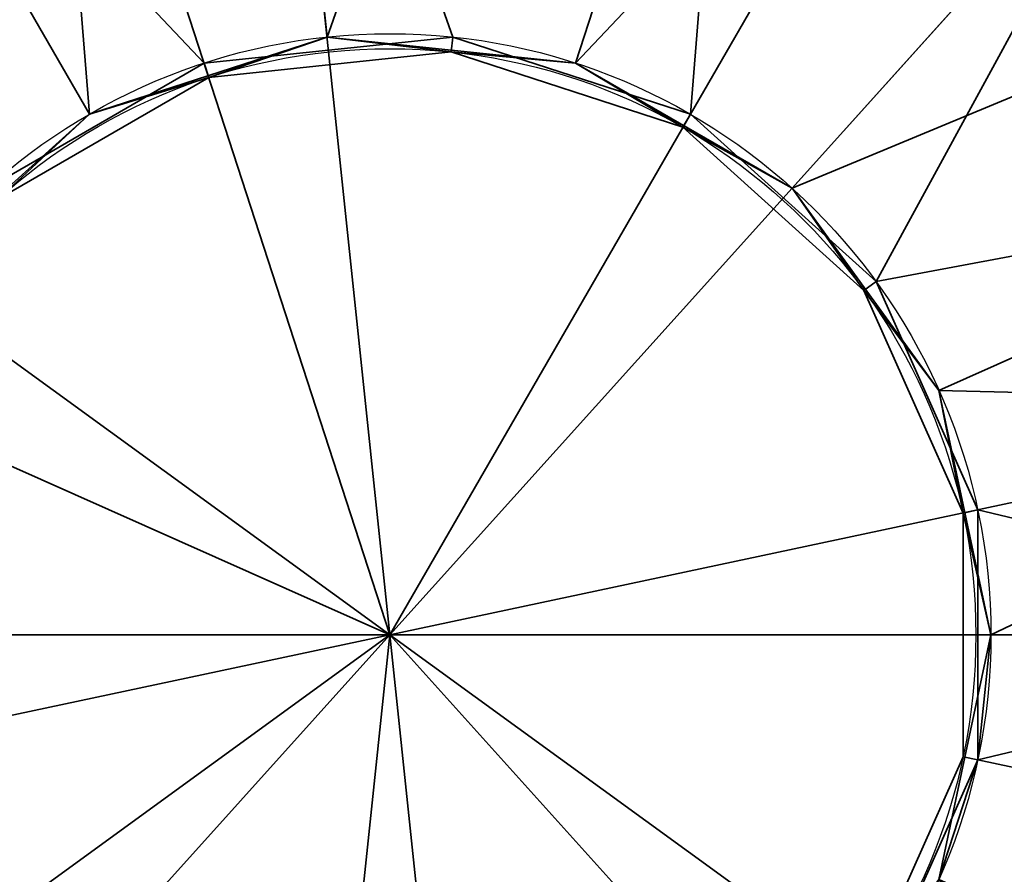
# Model space of a CAD drawing. Header units: millimetres. Extents: x -490 to 6690, y -115 to 152.
# Tile 456 of 656: x 1882.79 to 1889.34, y -37.41 to -31.72. Entities that reach past the tile are written whole.
import ezdxf

# ---------------------------------------------------------------- set-up
doc = ezdxf.new("R2010")
doc.units = ezdxf.units.MM
doc.layers.add('151', color=253, linetype='Continuous')

# ---------------------------------------------------------------- blocks, each defined once
blk = doc.blocks.new('UG_SURFACE_012')
at = {"layer": '151', "color": 252, "linetype": 'Continuous', "lineweight": 35}
for points in [[(1883.25, -32.3523, 1536), (1884.8319, -31.8383, 1536), (1884.5445, -29.1034, 1536), (1881.875, -29.9707, 1536)], [(1881.875, -29.9707, 1487.5), (1884.5445, -29.1034, 1487.5), (1884.8319, -31.8383, 1487.5), (1883.25, -32.3523, 1487.5)], [(1887.3359, -29.3967, 1536), (1884.5445, -29.1034, 1536), (1884.8319, -31.8383, 1536), (1886.4861, -32.0121, 1536)], [(1886.4861, -32.0121, 1487.5), (1884.8319, -31.8383, 1487.5), (1884.5445, -29.1034, 1487.5), (1887.3359, -29.3967, 1487.5)], [(1886.4861, -32.0121, 1536), (1887.9266, -32.8438, 1536), (1889.7666, -30.8001, 1536), (1887.3359, -29.3967, 1536)], [(1887.3359, -29.3967, 1487.5), (1889.7666, -30.8001, 1487.5), (1887.9266, -32.8438, 1487.5), (1886.4861, -32.0121, 1487.5)], [(1881.875, -29.9707, 1536), (1879.7891, -31.8488, 1536), (1882.0139, -33.4652, 1536), (1883.25, -32.3523, 1536)], [(1883.25, -32.3523, 1487.5), (1882.0139, -33.4652, 1487.5), (1879.7891, -31.8488, 1487.5), (1881.875, -29.9707, 1487.5)], [(1887.9266, -32.8438, 1536), (1888.9042, -34.1894, 1536), (1891.4164, -33.0709, 1536), (1889.7666, -30.8001, 1536)], [(1889.7666, -30.8001, 1487.5), (1891.4164, -33.0709, 1487.5), (1888.9042, -34.1894, 1487.5), (1887.9266, -32.8438, 1487.5)], [(1883.25, -32.3523, 1536), (1883.25, -32.3523, 1487.5), (1884.8319, -31.8383, 1487.5), (1884.8319, -31.8383, 1536)], [(1884.8319, -31.8383, 1536), (1884.8319, -31.8383, 1487.5), (1886.4861, -32.0121, 1487.5), (1886.4861, -32.0121, 1536)], [(1886.4861, -32.0121, 1536), (1886.4861, -32.0121, 1487.5), (1887.9266, -32.8438, 1487.5), (1887.9266, -32.8438, 1536)], [(1882.0139, -33.4652, 1536), (1882.0139, -33.4652, 1487.5), (1883.25, -32.3523, 1487.5), (1883.25, -32.3523, 1536)], [(1887.9266, -32.8438, 1536), (1887.9266, -32.8438, 1487.5), (1888.9042, -34.1894, 1487.5), (1888.9042, -34.1894, 1536)], [(1888.9042, -34.1894, 1536), (1889.25, -35.8164, 1536), (1892, -35.8164, 1536), (1891.4164, -33.0709, 1536)], [(1889.25, -35.8164, 1487.5), (1888.9042, -34.1894, 1487.5), (1891.4164, -33.0709, 1487.5), (1892, -35.8164, 1487.5)], [(1888.9042, -34.1894, 1536), (1888.9042, -34.1894, 1487.5), (1889.25, -35.8164, 1487.5), (1889.25, -35.8164, 1536)], [(1891.4164, -38.5618, 1536), (1892, -35.8164, 1536), (1889.25, -35.8164, 1536), (1888.9042, -37.4433, 1536)], [(1889.25, -35.8164, 1536), (1889.25, -35.8164, 1487.5), (1888.9042, -37.4433, 1487.5), (1888.9042, -37.4433, 1536)], [(1892, -35.8164, 1487.5), (1891.4164, -38.5618, 1487.5), (1888.9042, -37.4433, 1487.5), (1889.25, -35.8164, 1487.5)]]:
    blk.add_3dface(points, dxfattribs=at)
blk = doc.blocks.new('UG_SURFACE_013')
at = {"layer": '151', "color": 252, "linetype": 'Continuous', "lineweight": 35}
for points in [[(1883.25, -32.3523, 1786), (1884.8319, -31.8383, 1786), (1884.5445, -29.1034, 1786), (1881.875, -29.9707, 1786)], [(1881.875, -29.9707, 1737.5), (1884.5445, -29.1034, 1737.5), (1884.8319, -31.8383, 1737.5), (1883.25, -32.3523, 1737.5)], [(1887.3359, -29.3967, 1786), (1884.5445, -29.1034, 1786), (1884.8319, -31.8383, 1786), (1886.4861, -32.0121, 1786)], [(1886.4861, -32.0121, 1737.5), (1884.8319, -31.8383, 1737.5), (1884.5445, -29.1034, 1737.5), (1887.3359, -29.3967, 1737.5)], [(1886.4861, -32.0121, 1786), (1887.9266, -32.8438, 1786), (1889.7666, -30.8001, 1786), (1887.3359, -29.3967, 1786)], [(1887.3359, -29.3967, 1737.5), (1889.7666, -30.8001, 1737.5), (1887.9266, -32.8438, 1737.5), (1886.4861, -32.0121, 1737.5)], [(1881.875, -29.9707, 1786), (1879.7891, -31.8488, 1786), (1882.0139, -33.4652, 1786), (1883.25, -32.3523, 1786)], [(1883.25, -32.3523, 1737.5), (1882.0139, -33.4652, 1737.5), (1879.7891, -31.8488, 1737.5), (1881.875, -29.9707, 1737.5)], [(1887.9266, -32.8438, 1786), (1888.9042, -34.1894, 1786), (1891.4164, -33.0709, 1786), (1889.7666, -30.8001, 1786)], [(1889.7666, -30.8001, 1737.5), (1891.4164, -33.0709, 1737.5), (1888.9042, -34.1894, 1737.5), (1887.9266, -32.8438, 1737.5)], [(1883.25, -32.3523, 1786), (1883.25, -32.3523, 1737.5), (1884.8319, -31.8383, 1737.5), (1884.8319, -31.8383, 1786)], [(1884.8319, -31.8383, 1786), (1884.8319, -31.8383, 1737.5), (1886.4861, -32.0121, 1737.5), (1886.4861, -32.0121, 1786)], [(1886.4861, -32.0121, 1786), (1886.4861, -32.0121, 1737.5), (1887.9266, -32.8438, 1737.5), (1887.9266, -32.8438, 1786)], [(1882.0139, -33.4652, 1786), (1882.0139, -33.4652, 1737.5), (1883.25, -32.3523, 1737.5), (1883.25, -32.3523, 1786)], [(1887.9266, -32.8438, 1786), (1887.9266, -32.8438, 1737.5), (1888.9042, -34.1894, 1737.5), (1888.9042, -34.1894, 1786)], [(1888.9042, -34.1894, 1786), (1889.25, -35.8164, 1786), (1892, -35.8164, 1786), (1891.4164, -33.0709, 1786)], [(1889.25, -35.8164, 1737.5), (1888.9042, -34.1894, 1737.5), (1891.4164, -33.0709, 1737.5), (1892, -35.8164, 1737.5)], [(1888.9042, -34.1894, 1786), (1888.9042, -34.1894, 1737.5), (1889.25, -35.8164, 1737.5), (1889.25, -35.8164, 1786)], [(1891.4164, -38.5618, 1786), (1892, -35.8164, 1786), (1889.25, -35.8164, 1786), (1888.9042, -37.4433, 1786)], [(1889.25, -35.8164, 1786), (1889.25, -35.8164, 1737.5), (1888.9042, -37.4433, 1737.5), (1888.9042, -37.4433, 1786)], [(1892, -35.8164, 1737.5), (1891.4164, -38.5618, 1737.5), (1888.9042, -37.4433, 1737.5), (1889.25, -35.8164, 1737.5)]]:
    blk.add_3dface(points, dxfattribs=at)
blk = doc.blocks.new('UG_SURFACE_014')
at = {"layer": '151', "color": 252, "linetype": 'Continuous', "lineweight": 35}
for points in [[(1884.4765, -28.4569, 1812), (1881.55, -29.4078, 1812), (1879.2633, -31.4668, 1812), (1885.25, -35.8164, 1812)], [(1884.0139, -32.0121, 1737.5), (1885.6682, -31.8383, 1737.5), (1884.4765, -28.4569, 1737.5), (1881.55, -29.4078, 1737.5)], [(1882.9633, -28.7786, 1786), (1886.0235, -28.4569, 1786), (1884.8319, -31.8383, 1786), (1883.25, -32.3523, 1786)], [(1882.9633, -28.7786, 1711.5), (1886.0235, -28.4569, 1711.5), (1888.95, -29.4078, 1711.5), (1885.25, -35.8164, 1711.5)], [(1890.2016, -30.3171, 1812), (1887.5368, -28.7786, 1812), (1884.4765, -28.4569, 1812), (1885.25, -35.8164, 1812)], [(1887.5368, -28.7786, 1737.5), (1884.4765, -28.4569, 1737.5), (1885.6682, -31.8383, 1737.5), (1887.2499, -32.3523, 1737.5)], [(1886.4861, -32.0121, 1786), (1884.8319, -31.8383, 1786), (1886.0235, -28.4569, 1786), (1888.95, -29.4078, 1786)], [(1885.25, -35.8164, 1711.5), (1878.4897, -32.8065, 1711.5), (1880.2984, -30.3171, 1711.5), (1882.9633, -28.7786, 1711.5)], [(1880.2984, -30.3171, 1786), (1882.9633, -28.7786, 1786), (1883.25, -32.3523, 1786), (1882.0139, -33.4652, 1786)], [(1890.2016, -30.3171, 1737.5), (1887.5368, -28.7786, 1737.5), (1887.2499, -32.3523, 1737.5), (1888.486, -33.4652, 1737.5)], [(1881.55, -29.4078, 1737.5), (1879.2633, -31.4668, 1737.5), (1882.5735, -32.8438, 1737.5), (1884.0139, -32.0121, 1737.5)], [(1888.95, -29.4078, 1711.5), (1891.2368, -31.4668, 1711.5), (1892.4882, -34.2778, 1711.5), (1885.25, -35.8164, 1711.5)], [(1888.95, -29.4078, 1786), (1891.2368, -31.4668, 1786), (1887.9266, -32.8438, 1786), (1886.4861, -32.0121, 1786)], [(1892.65, -35.8164, 1812), (1892.0102, -32.8065, 1812), (1890.2016, -30.3171, 1812), (1885.25, -35.8164, 1812)], [(1888.486, -33.4652, 1737.5), (1892.0102, -32.8065, 1737.5), (1890.2016, -30.3171, 1737.5)], [(1879.2633, -31.4668, 1812), (1878.0117, -34.2778, 1812), (1878.0117, -37.3549, 1812), (1885.25, -35.8164, 1812)], [(1888.9042, -34.1894, 1786), (1887.9266, -32.8438, 1786), (1891.2368, -31.4668, 1786), (1892.4882, -34.2778, 1786)], [(1884.8319, -31.8383, 1786), (1884.8319, -31.8383, 1808), (1883.25, -32.3523, 1808), (1883.25, -32.3523, 1786)], [(1884.0449, -32.1073, 1808), (1883.25, -32.3523, 1808), (1884.8319, -31.8383, 1808)], [(1884.0449, -32.1073, 1715.5), (1885.6577, -31.9377, 1715.5), (1885.6682, -31.8383, 1715.5), (1884.0139, -32.0121, 1715.5)], [(1884.0139, -32.0121, 1737.5), (1884.0139, -32.0121, 1715.5), (1885.6682, -31.8383, 1715.5), (1885.6682, -31.8383, 1737.5)], [(1884.8319, -31.8383, 1808), (1885.6577, -31.9377, 1808), (1884.0449, -32.1073, 1808)], [(1886.4861, -32.0121, 1786), (1886.4861, -32.0121, 1808), (1884.8319, -31.8383, 1808), (1884.8319, -31.8383, 1786)], [(1885.6577, -31.9377, 1808), (1884.8319, -31.8383, 1808), (1886.4861, -32.0121, 1808)], [(1885.6577, -31.9377, 1715.5), (1887.2, -32.4389, 1715.5), (1887.2499, -32.3523, 1715.5), (1885.6682, -31.8383, 1715.5)], [(1885.6682, -31.8383, 1737.5), (1885.6682, -31.8383, 1715.5), (1887.2499, -32.3523, 1715.5), (1887.2499, -32.3523, 1737.5)], [(1885.6577, -31.9377, 1808), (1885.6577, -31.9377, 1715.5), (1884.0449, -32.1073, 1715.5), (1884.0449, -32.1073, 1808)], [(1886.4861, -32.0121, 1808), (1887.2, -32.4389, 1808), (1885.6577, -31.9377, 1808)], [(1887.2, -32.4389, 1808), (1887.2, -32.4389, 1715.5), (1885.6577, -31.9377, 1715.5), (1885.6577, -31.9377, 1808)], [(1884.0139, -32.0121, 1715.5), (1882.5735, -32.8438, 1715.5), (1882.6404, -32.9181, 1715.5), (1884.0449, -32.1073, 1715.5)], [(1882.5735, -32.8438, 1737.5), (1882.5735, -32.8438, 1715.5), (1884.0139, -32.0121, 1715.5), (1884.0139, -32.0121, 1737.5)], [(1887.9266, -32.8438, 1786), (1887.9266, -32.8438, 1808), (1886.4861, -32.0121, 1808), (1886.4861, -32.0121, 1786)], [(1887.2, -32.4389, 1808), (1886.4861, -32.0121, 1808), (1887.9266, -32.8438, 1808)], [(1883.25, -32.3523, 1808), (1884.0449, -32.1073, 1808), (1882.6404, -32.9181, 1808)], [(1884.0449, -32.1073, 1808), (1884.0449, -32.1073, 1715.5), (1882.6404, -32.9181, 1715.5), (1882.6404, -32.9181, 1808)], [(1883.25, -32.3523, 1786), (1883.25, -32.3523, 1808), (1882.0139, -33.4652, 1808), (1882.0139, -33.4652, 1786)], [(1882.6404, -32.9181, 1808), (1882.0139, -33.4652, 1808), (1883.25, -32.3523, 1808)], [(1888.486, -33.4652, 1715.5), (1887.2499, -32.3523, 1715.5), (1887.2, -32.4389, 1715.5), (1888.4052, -33.524, 1715.5)], [(1887.2499, -32.3523, 1737.5), (1887.2499, -32.3523, 1715.5), (1888.486, -33.4652, 1715.5), (1888.486, -33.4652, 1737.5)], [(1887.9266, -32.8438, 1808), (1888.4052, -33.524, 1808), (1887.2, -32.4389, 1808)], [(1888.4052, -33.524, 1808), (1888.4052, -33.524, 1715.5), (1887.2, -32.4389, 1715.5), (1887.2, -32.4389, 1808)], [(1877.8501, -35.8164, 1711.5), (1878.0117, -34.2778, 1711.5), (1878.4897, -32.8065, 1711.5), (1885.25, -35.8164, 1711.5)], [(1888.486, -33.4652, 1737.5), (1889.1625, -34.9847, 1737.5), (1892.65, -35.8164, 1737.5), (1892.0102, -32.8065, 1737.5)], [(1888.9042, -34.1894, 1786), (1888.9042, -34.1894, 1808), (1887.9266, -32.8438, 1808), (1887.9266, -32.8438, 1786)], [(1888.4052, -33.524, 1808), (1887.9266, -32.8438, 1808), (1888.9042, -34.1894, 1808)], [(1888.4052, -33.524, 1715.5), (1889.0648, -35.0055, 1715.5), (1889.1625, -34.9847, 1715.5), (1888.486, -33.4652, 1715.5)], [(1888.486, -33.4652, 1737.5), (1888.486, -33.4652, 1715.5), (1889.1625, -34.9847, 1715.5), (1889.1625, -34.9847, 1737.5)], [(1888.9042, -34.1894, 1808), (1889.0648, -35.0055, 1808), (1888.4052, -33.524, 1808)], [(1889.0648, -35.0055, 1808), (1889.0648, -35.0055, 1715.5), (1888.4052, -33.524, 1715.5), (1888.4052, -33.524, 1808)], [(1889.25, -35.8164, 1786), (1888.9042, -34.1894, 1786), (1892.4882, -34.2778, 1786)], [(1889.25, -35.8164, 1786), (1889.25, -35.8164, 1808), (1888.9042, -34.1894, 1808), (1888.9042, -34.1894, 1786)], [(1889.0648, -35.0055, 1808), (1888.9042, -34.1894, 1808), (1889.25, -35.8164, 1808)], [(1892.4882, -34.2778, 1711.5), (1892.4882, -37.3549, 1711.5), (1891.2368, -40.166, 1711.5), (1885.25, -35.8164, 1711.5)], [(1889.1625, -36.648, 1786), (1889.25, -35.8164, 1786), (1892.4882, -34.2778, 1786), (1892.4882, -37.3549, 1786)], [(1889.1625, -36.648, 1715.5), (1889.1625, -34.9847, 1715.5), (1889.0648, -35.0055, 1715.5), (1889.0648, -36.6272, 1715.5)], [(1889.1625, -34.9847, 1737.5), (1889.1625, -34.9847, 1715.5), (1889.1625, -36.648, 1715.5), (1889.1625, -36.648, 1737.5)], [(1892.65, -35.8164, 1737.5), (1889.1625, -34.9847, 1737.5), (1889.1625, -36.648, 1737.5)], [(1889.25, -35.8164, 1808), (1889.1625, -36.648, 1808), (1889.0648, -36.6272, 1808), (1889.0648, -35.0055, 1808)], [(1889.0648, -36.6272, 1808), (1889.0648, -36.6272, 1715.5), (1889.0648, -35.0055, 1715.5), (1889.0648, -35.0055, 1808)], [(1880.2984, -41.3156, 1711.5), (1878.4897, -38.8262, 1711.5), (1877.8501, -35.8164, 1711.5), (1885.25, -35.8164, 1711.5)], [(1885.25, -35.8164, 1812), (1878.0117, -37.3549, 1812), (1879.2633, -40.166, 1812)], [(1879.2633, -40.166, 1812), (1881.55, -42.225, 1812), (1884.4765, -43.1758, 1812), (1885.25, -35.8164, 1812)], [(1886.0235, -43.1758, 1711.5), (1882.9633, -42.8542, 1711.5), (1880.2984, -41.3156, 1711.5), (1885.25, -35.8164, 1711.5)], [(1884.4765, -43.1758, 1812), (1887.5368, -42.8542, 1812), (1890.2016, -41.3156, 1812), (1885.25, -35.8164, 1812)], [(1890.2016, -41.3156, 1812), (1892.0102, -38.8262, 1812), (1892.65, -35.8164, 1812), (1885.25, -35.8164, 1812)], [(1891.2368, -40.166, 1711.5), (1888.95, -42.225, 1711.5), (1886.0235, -43.1758, 1711.5), (1885.25, -35.8164, 1711.5)], [(1889.1625, -36.648, 1737.5), (1888.486, -38.1675, 1737.5), (1892.0102, -38.8262, 1737.5), (1892.65, -35.8164, 1737.5)], [(1889.1625, -36.648, 1808), (1889.25, -35.8164, 1808), (1889.25, -35.8164, 1786), (1889.1625, -36.648, 1786)], [(1888.4052, -38.1087, 1808), (1889.0648, -36.6272, 1808), (1889.1625, -36.648, 1808), (1888.9042, -37.4433, 1808)], [(1888.4052, -38.1087, 1808), (1888.4052, -38.1087, 1715.5), (1889.0648, -36.6272, 1715.5), (1889.0648, -36.6272, 1808)], [(1888.486, -38.1675, 1715.5), (1889.1625, -36.648, 1715.5), (1889.0648, -36.6272, 1715.5), (1888.4052, -38.1087, 1715.5)], [(1889.1625, -36.648, 1737.5), (1889.1625, -36.648, 1715.5), (1888.486, -38.1675, 1715.5), (1888.486, -38.1675, 1737.5)], [(1892.4882, -37.3549, 1786), (1891.2368, -40.166, 1786), (1888.9042, -37.4433, 1786), (1889.1625, -36.648, 1786)], [(1889.1625, -36.648, 1786), (1888.9042, -37.4433, 1786), (1888.9042, -37.4433, 1808), (1889.1625, -36.648, 1808)]]:
    blk.add_3dface(points, dxfattribs=at)
blk = doc.blocks.new('UG_SURFACE_015')
at = {"layer": '151', "color": 252, "linetype": 'Continuous', "lineweight": 35}
for points in [[(1883.25, -32.3523, 351), (1884.8319, -31.8383, 351), (1884.5445, -29.1034, 351), (1881.875, -29.9707, 351)], [(1881.875, -29.9707, 302.5), (1884.5445, -29.1034, 302.5), (1884.8319, -31.8383, 302.5), (1883.25, -32.3523, 302.5)], [(1887.3359, -29.3967, 351), (1884.5445, -29.1034, 351), (1884.8319, -31.8383, 351), (1886.4861, -32.0121, 351)], [(1886.4861, -32.0121, 302.5), (1884.8319, -31.8383, 302.5), (1884.5445, -29.1034, 302.5), (1887.3359, -29.3967, 302.5)], [(1886.4861, -32.0121, 351), (1887.9266, -32.8438, 351), (1889.7666, -30.8001, 351), (1887.3359, -29.3967, 351)], [(1887.3359, -29.3967, 302.5), (1889.7666, -30.8001, 302.5), (1887.9266, -32.8438, 302.5), (1886.4861, -32.0121, 302.5)], [(1881.875, -29.9707, 351), (1879.7891, -31.8488, 351), (1882.0139, -33.4652, 351), (1883.25, -32.3523, 351)], [(1883.25, -32.3523, 302.5), (1882.0139, -33.4652, 302.5), (1879.7891, -31.8488, 302.5), (1881.875, -29.9707, 302.5)], [(1887.9266, -32.8438, 351), (1888.9042, -34.1894, 351), (1891.4164, -33.0709, 351), (1889.7666, -30.8001, 351)], [(1889.7666, -30.8001, 302.5), (1891.4164, -33.0709, 302.5), (1888.9042, -34.1894, 302.5), (1887.9266, -32.8438, 302.5)], [(1883.25, -32.3523, 351), (1883.25, -32.3523, 302.5), (1884.8319, -31.8383, 302.5), (1884.8319, -31.8383, 351)], [(1884.8319, -31.8383, 351), (1884.8319, -31.8383, 302.5), (1886.4861, -32.0121, 302.5), (1886.4861, -32.0121, 351)], [(1886.4861, -32.0121, 351), (1886.4861, -32.0121, 302.5), (1887.9266, -32.8438, 302.5), (1887.9266, -32.8438, 351)], [(1882.0139, -33.4652, 351), (1882.0139, -33.4652, 302.5), (1883.25, -32.3523, 302.5), (1883.25, -32.3523, 351)], [(1887.9266, -32.8438, 351), (1887.9266, -32.8438, 302.5), (1888.9042, -34.1894, 302.5), (1888.9042, -34.1894, 351)], [(1888.9042, -34.1894, 351), (1889.25, -35.8164, 351), (1892, -35.8164, 351), (1891.4164, -33.0709, 351)], [(1889.25, -35.8164, 302.5), (1888.9042, -34.1894, 302.5), (1891.4164, -33.0709, 302.5), (1892, -35.8164, 302.5)], [(1888.9042, -34.1894, 351), (1888.9042, -34.1894, 302.5), (1889.25, -35.8164, 302.5), (1889.25, -35.8164, 351)], [(1891.4164, -38.5618, 351), (1892, -35.8164, 351), (1889.25, -35.8164, 351), (1888.9042, -37.4433, 351)], [(1889.25, -35.8164, 351), (1889.25, -35.8164, 302.5), (1888.9042, -37.4433, 302.5), (1888.9042, -37.4433, 351)], [(1892, -35.8164, 302.5), (1891.4164, -38.5618, 302.5), (1888.9042, -37.4433, 302.5), (1889.25, -35.8164, 302.5)]]:
    blk.add_3dface(points, dxfattribs=at)
blk = doc.blocks.new('UG_SURFACE_016')
at = {"layer": '151', "color": 252, "linetype": 'Continuous', "lineweight": 35}
for points in [[(1884.4765, -28.4569, 1562), (1881.55, -29.4078, 1562), (1879.2633, -31.4668, 1562), (1885.25, -35.8164, 1562)], [(1884.0139, -32.0121, 1487.5), (1885.6682, -31.8383, 1487.5), (1884.4765, -28.4569, 1487.5), (1881.55, -29.4078, 1487.5)], [(1882.9633, -28.7786, 1536), (1886.0235, -28.4569, 1536), (1884.8319, -31.8383, 1536), (1883.25, -32.3523, 1536)], [(1882.9633, -28.7786, 1461.5), (1886.0235, -28.4569, 1461.5), (1888.95, -29.4078, 1461.5), (1885.25, -35.8164, 1461.5)], [(1890.2016, -30.3171, 1562), (1887.5368, -28.7786, 1562), (1884.4765, -28.4569, 1562), (1885.25, -35.8164, 1562)], [(1887.5368, -28.7786, 1487.5), (1884.4765, -28.4569, 1487.5), (1885.6682, -31.8383, 1487.5), (1887.2499, -32.3523, 1487.5)], [(1886.4861, -32.0121, 1536), (1884.8319, -31.8383, 1536), (1886.0235, -28.4569, 1536), (1888.95, -29.4078, 1536)], [(1885.25, -35.8164, 1461.5), (1878.4897, -32.8065, 1461.5), (1880.2984, -30.3171, 1461.5), (1882.9633, -28.7786, 1461.5)], [(1880.2984, -30.3171, 1536), (1882.9633, -28.7786, 1536), (1883.25, -32.3523, 1536), (1882.0139, -33.4652, 1536)], [(1890.2016, -30.3171, 1487.5), (1887.5368, -28.7786, 1487.5), (1887.2499, -32.3523, 1487.5), (1888.486, -33.4652, 1487.5)], [(1881.55, -29.4078, 1487.5), (1879.2633, -31.4668, 1487.5), (1882.5735, -32.8438, 1487.5), (1884.0139, -32.0121, 1487.5)], [(1888.95, -29.4078, 1461.5), (1891.2368, -31.4668, 1461.5), (1892.4882, -34.2778, 1461.5), (1885.25, -35.8164, 1461.5)], [(1888.95, -29.4078, 1536), (1891.2368, -31.4668, 1536), (1887.9266, -32.8438, 1536), (1886.4861, -32.0121, 1536)], [(1892.65, -35.8164, 1562), (1892.0102, -32.8065, 1562), (1890.2016, -30.3171, 1562), (1885.25, -35.8164, 1562)], [(1888.486, -33.4652, 1487.5), (1892.0102, -32.8065, 1487.5), (1890.2016, -30.3171, 1487.5)], [(1879.2633, -31.4668, 1562), (1878.0117, -34.2778, 1562), (1878.0117, -37.3549, 1562), (1885.25, -35.8164, 1562)], [(1888.9042, -34.1894, 1536), (1887.9266, -32.8438, 1536), (1891.2368, -31.4668, 1536), (1892.4882, -34.2778, 1536)], [(1884.8319, -31.8383, 1536), (1884.8319, -31.8383, 1558), (1883.25, -32.3523, 1558), (1883.25, -32.3523, 1536)], [(1884.0449, -32.1073, 1558), (1883.25, -32.3523, 1558), (1884.8319, -31.8383, 1558)], [(1884.0449, -32.1073, 1465.5), (1885.6577, -31.9377, 1465.5), (1885.6682, -31.8383, 1465.5), (1884.0139, -32.0121, 1465.5)], [(1884.0139, -32.0121, 1487.5), (1884.0139, -32.0121, 1465.5), (1885.6682, -31.8383, 1465.5), (1885.6682, -31.8383, 1487.5)], [(1884.8319, -31.8383, 1558), (1885.6577, -31.9377, 1558), (1884.0449, -32.1073, 1558)], [(1886.4861, -32.0121, 1536), (1886.4861, -32.0121, 1558), (1884.8319, -31.8383, 1558), (1884.8319, -31.8383, 1536)], [(1885.6577, -31.9377, 1558), (1884.8319, -31.8383, 1558), (1886.4861, -32.0121, 1558)], [(1885.6577, -31.9377, 1465.5), (1887.2, -32.4389, 1465.5), (1887.2499, -32.3523, 1465.5), (1885.6682, -31.8383, 1465.5)], [(1885.6682, -31.8383, 1487.5), (1885.6682, -31.8383, 1465.5), (1887.2499, -32.3523, 1465.5), (1887.2499, -32.3523, 1487.5)], [(1885.6577, -31.9377, 1558), (1885.6577, -31.9377, 1465.5), (1884.0449, -32.1073, 1465.5), (1884.0449, -32.1073, 1558)], [(1886.4861, -32.0121, 1558), (1887.2, -32.4389, 1558), (1885.6577, -31.9377, 1558)], [(1887.2, -32.4389, 1558), (1887.2, -32.4389, 1465.5), (1885.6577, -31.9377, 1465.5), (1885.6577, -31.9377, 1558)], [(1884.0139, -32.0121, 1465.5), (1882.5735, -32.8438, 1465.5), (1882.6404, -32.9181, 1465.5), (1884.0449, -32.1073, 1465.5)], [(1882.5735, -32.8438, 1487.5), (1882.5735, -32.8438, 1465.5), (1884.0139, -32.0121, 1465.5), (1884.0139, -32.0121, 1487.5)], [(1887.9266, -32.8438, 1536), (1887.9266, -32.8438, 1558), (1886.4861, -32.0121, 1558), (1886.4861, -32.0121, 1536)], [(1887.2, -32.4389, 1558), (1886.4861, -32.0121, 1558), (1887.9266, -32.8438, 1558)], [(1883.25, -32.3523, 1558), (1884.0449, -32.1073, 1558), (1882.6404, -32.9181, 1558)], [(1884.0449, -32.1073, 1558), (1884.0449, -32.1073, 1465.5), (1882.6404, -32.9181, 1465.5), (1882.6404, -32.9181, 1558)], [(1883.25, -32.3523, 1536), (1883.25, -32.3523, 1558), (1882.0139, -33.4652, 1558), (1882.0139, -33.4652, 1536)], [(1882.6404, -32.9181, 1558), (1882.0139, -33.4652, 1558), (1883.25, -32.3523, 1558)], [(1888.486, -33.4652, 1465.5), (1887.2499, -32.3523, 1465.5), (1887.2, -32.4389, 1465.5), (1888.4052, -33.524, 1465.5)], [(1887.2499, -32.3523, 1487.5), (1887.2499, -32.3523, 1465.5), (1888.486, -33.4652, 1465.5), (1888.486, -33.4652, 1487.5)], [(1887.9266, -32.8438, 1558), (1888.4052, -33.524, 1558), (1887.2, -32.4389, 1558)], [(1888.4052, -33.524, 1558), (1888.4052, -33.524, 1465.5), (1887.2, -32.4389, 1465.5), (1887.2, -32.4389, 1558)], [(1877.8501, -35.8164, 1461.5), (1878.0117, -34.2778, 1461.5), (1878.4897, -32.8065, 1461.5), (1885.25, -35.8164, 1461.5)], [(1888.486, -33.4652, 1487.5), (1889.1625, -34.9847, 1487.5), (1892.65, -35.8164, 1487.5), (1892.0102, -32.8065, 1487.5)], [(1888.9042, -34.1894, 1536), (1888.9042, -34.1894, 1558), (1887.9266, -32.8438, 1558), (1887.9266, -32.8438, 1536)], [(1888.4052, -33.524, 1558), (1887.9266, -32.8438, 1558), (1888.9042, -34.1894, 1558)], [(1888.4052, -33.524, 1465.5), (1889.0648, -35.0055, 1465.5), (1889.1625, -34.9847, 1465.5), (1888.486, -33.4652, 1465.5)], [(1888.486, -33.4652, 1487.5), (1888.486, -33.4652, 1465.5), (1889.1625, -34.9847, 1465.5), (1889.1625, -34.9847, 1487.5)], [(1888.9042, -34.1894, 1558), (1889.0648, -35.0055, 1558), (1888.4052, -33.524, 1558)], [(1889.0648, -35.0055, 1558), (1889.0648, -35.0055, 1465.5), (1888.4052, -33.524, 1465.5), (1888.4052, -33.524, 1558)], [(1889.25, -35.8164, 1536), (1888.9042, -34.1894, 1536), (1892.4882, -34.2778, 1536)], [(1889.25, -35.8164, 1536), (1889.25, -35.8164, 1558), (1888.9042, -34.1894, 1558), (1888.9042, -34.1894, 1536)], [(1889.0648, -35.0055, 1558), (1888.9042, -34.1894, 1558), (1889.25, -35.8164, 1558)], [(1892.4882, -34.2778, 1461.5), (1892.4882, -37.3549, 1461.5), (1891.2368, -40.166, 1461.5), (1885.25, -35.8164, 1461.5)], [(1889.1625, -36.648, 1536), (1889.25, -35.8164, 1536), (1892.4882, -34.2778, 1536), (1892.4882, -37.3549, 1536)], [(1889.1625, -36.648, 1465.5), (1889.1625, -34.9847, 1465.5), (1889.0648, -35.0055, 1465.5), (1889.0648, -36.6272, 1465.5)], [(1889.1625, -34.9847, 1487.5), (1889.1625, -34.9847, 1465.5), (1889.1625, -36.648, 1465.5), (1889.1625, -36.648, 1487.5)], [(1892.65, -35.8164, 1487.5), (1889.1625, -34.9847, 1487.5), (1889.1625, -36.648, 1487.5)], [(1889.25, -35.8164, 1558), (1889.1625, -36.648, 1558), (1889.0648, -36.6272, 1558), (1889.0648, -35.0055, 1558)], [(1889.0648, -36.6272, 1558), (1889.0648, -36.6272, 1465.5), (1889.0648, -35.0055, 1465.5), (1889.0648, -35.0055, 1558)], [(1880.2984, -41.3156, 1461.5), (1878.4897, -38.8262, 1461.5), (1877.8501, -35.8164, 1461.5), (1885.25, -35.8164, 1461.5)], [(1885.25, -35.8164, 1562), (1878.0117, -37.3549, 1562), (1879.2633, -40.166, 1562)], [(1879.2633, -40.166, 1562), (1881.55, -42.225, 1562), (1884.4765, -43.1758, 1562), (1885.25, -35.8164, 1562)], [(1886.0235, -43.1758, 1461.5), (1882.9633, -42.8542, 1461.5), (1880.2984, -41.3156, 1461.5), (1885.25, -35.8164, 1461.5)], [(1884.4765, -43.1758, 1562), (1887.5368, -42.8542, 1562), (1890.2016, -41.3156, 1562), (1885.25, -35.8164, 1562)], [(1890.2016, -41.3156, 1562), (1892.0102, -38.8262, 1562), (1892.65, -35.8164, 1562), (1885.25, -35.8164, 1562)], [(1891.2368, -40.166, 1461.5), (1888.95, -42.225, 1461.5), (1886.0235, -43.1758, 1461.5), (1885.25, -35.8164, 1461.5)], [(1889.1625, -36.648, 1487.5), (1888.486, -38.1675, 1487.5), (1892.0102, -38.8262, 1487.5), (1892.65, -35.8164, 1487.5)], [(1889.1625, -36.648, 1558), (1889.25, -35.8164, 1558), (1889.25, -35.8164, 1536), (1889.1625, -36.648, 1536)], [(1888.4052, -38.1087, 1558), (1889.0648, -36.6272, 1558), (1889.1625, -36.648, 1558), (1888.9042, -37.4433, 1558)], [(1888.4052, -38.1087, 1558), (1888.4052, -38.1087, 1465.5), (1889.0648, -36.6272, 1465.5), (1889.0648, -36.6272, 1558)], [(1888.486, -38.1675, 1465.5), (1889.1625, -36.648, 1465.5), (1889.0648, -36.6272, 1465.5), (1888.4052, -38.1087, 1465.5)], [(1889.1625, -36.648, 1487.5), (1889.1625, -36.648, 1465.5), (1888.486, -38.1675, 1465.5), (1888.486, -38.1675, 1487.5)], [(1892.4882, -37.3549, 1536), (1891.2368, -40.166, 1536), (1888.9042, -37.4433, 1536), (1889.1625, -36.648, 1536)], [(1889.1625, -36.648, 1536), (1888.9042, -37.4433, 1536), (1888.9042, -37.4433, 1558), (1889.1625, -36.648, 1558)]]:
    blk.add_3dface(points, dxfattribs=at)
blk = doc.blocks.new('UG_SURFACE_017')
at = {"layer": '151', "color": 252, "linetype": 'Continuous', "lineweight": 35}
for points in [[(1884.4765, -28.4569, 377), (1881.55, -29.4078, 377), (1879.2633, -31.4668, 377), (1885.25, -35.8164, 377)], [(1884.0139, -32.0121, 302.5), (1885.6682, -31.8383, 302.5), (1884.4765, -28.4569, 302.5), (1881.55, -29.4078, 302.5)], [(1882.9633, -28.7786, 351), (1886.0235, -28.4569, 351), (1884.8319, -31.8383, 351), (1883.25, -32.3523, 351)], [(1882.9633, -28.7786, 276.5), (1886.0235, -28.4569, 276.5), (1888.95, -29.4078, 276.5), (1885.25, -35.8164, 276.5)], [(1890.2016, -30.3171, 377), (1887.5368, -28.7786, 377), (1884.4765, -28.4569, 377), (1885.25, -35.8164, 377)], [(1887.5368, -28.7786, 302.5), (1884.4765, -28.4569, 302.5), (1885.6682, -31.8383, 302.5), (1887.2499, -32.3523, 302.5)], [(1886.4861, -32.0121, 351), (1884.8319, -31.8383, 351), (1886.0235, -28.4569, 351), (1888.95, -29.4078, 351)], [(1885.25, -35.8164, 276.5), (1878.4897, -32.8065, 276.5), (1880.2984, -30.3171, 276.5), (1882.9633, -28.7786, 276.5)], [(1880.2984, -30.3171, 351), (1882.9633, -28.7786, 351), (1883.25, -32.3523, 351), (1882.0139, -33.4652, 351)], [(1890.2016, -30.3171, 302.5), (1887.5368, -28.7786, 302.5), (1887.2499, -32.3523, 302.5), (1888.486, -33.4652, 302.5)], [(1881.55, -29.4078, 302.5), (1879.2633, -31.4668, 302.5), (1882.5735, -32.8438, 302.5), (1884.0139, -32.0121, 302.5)], [(1888.95, -29.4078, 276.5), (1891.2368, -31.4668, 276.5), (1892.4882, -34.2778, 276.5), (1885.25, -35.8164, 276.5)], [(1888.95, -29.4078, 351), (1891.2368, -31.4668, 351), (1887.9266, -32.8438, 351), (1886.4861, -32.0121, 351)], [(1892.65, -35.8164, 377), (1892.0102, -32.8065, 377), (1890.2016, -30.3171, 377), (1885.25, -35.8164, 377)], [(1888.486, -33.4652, 302.5), (1892.0102, -32.8065, 302.5), (1890.2016, -30.3171, 302.5)], [(1879.2633, -31.4668, 377), (1878.0117, -34.2778, 377), (1878.0117, -37.3549, 377), (1885.25, -35.8164, 377)], [(1888.9042, -34.1894, 351), (1887.9266, -32.8438, 351), (1891.2368, -31.4668, 351), (1892.4882, -34.2778, 351)], [(1884.8319, -31.8383, 351), (1884.8319, -31.8383, 373), (1883.25, -32.3523, 373), (1883.25, -32.3523, 351)], [(1884.0449, -32.1073, 373), (1883.25, -32.3523, 373), (1884.8319, -31.8383, 373)], [(1884.0449, -32.1073, 280.5), (1885.6577, -31.9377, 280.5), (1885.6682, -31.8383, 280.5), (1884.0139, -32.0121, 280.5)], [(1884.0139, -32.0121, 302.5), (1884.0139, -32.0121, 280.5), (1885.6682, -31.8383, 280.5), (1885.6682, -31.8383, 302.5)], [(1884.8319, -31.8383, 373), (1885.6577, -31.9377, 373), (1884.0449, -32.1073, 373)], [(1886.4861, -32.0121, 351), (1886.4861, -32.0121, 373), (1884.8319, -31.8383, 373), (1884.8319, -31.8383, 351)], [(1885.6577, -31.9377, 373), (1884.8319, -31.8383, 373), (1886.4861, -32.0121, 373)], [(1885.6577, -31.9377, 280.5), (1887.2, -32.4389, 280.5), (1887.2499, -32.3523, 280.5), (1885.6682, -31.8383, 280.5)], [(1885.6682, -31.8383, 302.5), (1885.6682, -31.8383, 280.5), (1887.2499, -32.3523, 280.5), (1887.2499, -32.3523, 302.5)], [(1885.6577, -31.9377, 373), (1885.6577, -31.9377, 280.5), (1884.0449, -32.1073, 280.5), (1884.0449, -32.1073, 373)], [(1886.4861, -32.0121, 373), (1887.2, -32.4389, 373), (1885.6577, -31.9377, 373)], [(1887.2, -32.4389, 373), (1887.2, -32.4389, 280.5), (1885.6577, -31.9377, 280.5), (1885.6577, -31.9377, 373)], [(1884.0139, -32.0121, 280.5), (1882.5735, -32.8438, 280.5), (1882.6404, -32.9181, 280.5), (1884.0449, -32.1073, 280.5)], [(1882.5735, -32.8438, 302.5), (1882.5735, -32.8438, 280.5), (1884.0139, -32.0121, 280.5), (1884.0139, -32.0121, 302.5)], [(1887.9266, -32.8438, 351), (1887.9266, -32.8438, 373), (1886.4861, -32.0121, 373), (1886.4861, -32.0121, 351)], [(1887.2, -32.4389, 373), (1886.4861, -32.0121, 373), (1887.9266, -32.8438, 373)], [(1883.25, -32.3523, 373), (1884.0449, -32.1073, 373), (1882.6404, -32.9181, 373)], [(1884.0449, -32.1073, 373), (1884.0449, -32.1073, 280.5), (1882.6404, -32.9181, 280.5), (1882.6404, -32.9181, 373)], [(1883.25, -32.3523, 351), (1883.25, -32.3523, 373), (1882.0139, -33.4652, 373), (1882.0139, -33.4652, 351)], [(1882.6404, -32.9181, 373), (1882.0139, -33.4652, 373), (1883.25, -32.3523, 373)], [(1888.486, -33.4652, 280.5), (1887.2499, -32.3523, 280.5), (1887.2, -32.4389, 280.5), (1888.4052, -33.524, 280.5)], [(1887.2499, -32.3523, 302.5), (1887.2499, -32.3523, 280.5), (1888.486, -33.4652, 280.5), (1888.486, -33.4652, 302.5)], [(1887.9266, -32.8438, 373), (1888.4052, -33.524, 373), (1887.2, -32.4389, 373)], [(1888.4052, -33.524, 373), (1888.4052, -33.524, 280.5), (1887.2, -32.4389, 280.5), (1887.2, -32.4389, 373)], [(1877.8501, -35.8164, 276.5), (1878.0117, -34.2778, 276.5), (1878.4897, -32.8065, 276.5), (1885.25, -35.8164, 276.5)], [(1888.486, -33.4652, 302.5), (1889.1625, -34.9847, 302.5), (1892.65, -35.8164, 302.5), (1892.0102, -32.8065, 302.5)], [(1888.9042, -34.1894, 351), (1888.9042, -34.1894, 373), (1887.9266, -32.8438, 373), (1887.9266, -32.8438, 351)], [(1888.4052, -33.524, 373), (1887.9266, -32.8438, 373), (1888.9042, -34.1894, 373)], [(1888.4052, -33.524, 280.5), (1889.0648, -35.0055, 280.5), (1889.1625, -34.9847, 280.5), (1888.486, -33.4652, 280.5)], [(1888.486, -33.4652, 302.5), (1888.486, -33.4652, 280.5), (1889.1625, -34.9847, 280.5), (1889.1625, -34.9847, 302.5)], [(1888.9042, -34.1894, 373), (1889.0648, -35.0055, 373), (1888.4052, -33.524, 373)], [(1889.0648, -35.0055, 373), (1889.0648, -35.0055, 280.5), (1888.4052, -33.524, 280.5), (1888.4052, -33.524, 373)], [(1889.25, -35.8164, 351), (1888.9042, -34.1894, 351), (1892.4882, -34.2778, 351)], [(1889.25, -35.8164, 351), (1889.25, -35.8164, 373), (1888.9042, -34.1894, 373), (1888.9042, -34.1894, 351)], [(1889.0648, -35.0055, 373), (1888.9042, -34.1894, 373), (1889.25, -35.8164, 373)], [(1892.4882, -34.2778, 276.5), (1892.4882, -37.3549, 276.5), (1891.2368, -40.166, 276.5), (1885.25, -35.8164, 276.5)], [(1889.1625, -36.648, 351), (1889.25, -35.8164, 351), (1892.4882, -34.2778, 351), (1892.4882, -37.3549, 351)], [(1889.1625, -36.648, 280.5), (1889.1625, -34.9847, 280.5), (1889.0648, -35.0055, 280.5), (1889.0648, -36.6272, 280.5)], [(1889.1625, -34.9847, 302.5), (1889.1625, -34.9847, 280.5), (1889.1625, -36.648, 280.5), (1889.1625, -36.648, 302.5)], [(1892.65, -35.8164, 302.5), (1889.1625, -34.9847, 302.5), (1889.1625, -36.648, 302.5)], [(1889.25, -35.8164, 373), (1889.1625, -36.648, 373), (1889.0648, -36.6272, 373), (1889.0648, -35.0055, 373)], [(1889.0648, -36.6272, 373), (1889.0648, -36.6272, 280.5), (1889.0648, -35.0055, 280.5), (1889.0648, -35.0055, 373)], [(1880.2984, -41.3156, 276.5), (1878.4897, -38.8262, 276.5), (1877.8501, -35.8164, 276.5), (1885.25, -35.8164, 276.5)], [(1885.25, -35.8164, 377), (1878.0117, -37.3549, 377), (1879.2633, -40.166, 377)], [(1879.2633, -40.166, 377), (1881.55, -42.225, 377), (1884.4765, -43.1758, 377), (1885.25, -35.8164, 377)], [(1886.0235, -43.1758, 276.5), (1882.9633, -42.8542, 276.5), (1880.2984, -41.3156, 276.5), (1885.25, -35.8164, 276.5)], [(1884.4765, -43.1758, 377), (1887.5368, -42.8542, 377), (1890.2016, -41.3156, 377), (1885.25, -35.8164, 377)], [(1890.2016, -41.3156, 377), (1892.0102, -38.8262, 377), (1892.65, -35.8164, 377), (1885.25, -35.8164, 377)], [(1891.2368, -40.166, 276.5), (1888.95, -42.225, 276.5), (1886.0235, -43.1758, 276.5), (1885.25, -35.8164, 276.5)], [(1889.1625, -36.648, 302.5), (1888.486, -38.1675, 302.5), (1892.0102, -38.8262, 302.5), (1892.65, -35.8164, 302.5)], [(1889.1625, -36.648, 373), (1889.25, -35.8164, 373), (1889.25, -35.8164, 351), (1889.1625, -36.648, 351)], [(1888.4052, -38.1087, 373), (1889.0648, -36.6272, 373), (1889.1625, -36.648, 373), (1888.9042, -37.4433, 373)], [(1888.4052, -38.1087, 373), (1888.4052, -38.1087, 280.5), (1889.0648, -36.6272, 280.5), (1889.0648, -36.6272, 373)], [(1888.486, -38.1675, 280.5), (1889.1625, -36.648, 280.5), (1889.0648, -36.6272, 280.5), (1888.4052, -38.1087, 280.5)], [(1889.1625, -36.648, 302.5), (1889.1625, -36.648, 280.5), (1888.486, -38.1675, 280.5), (1888.486, -38.1675, 302.5)], [(1892.4882, -37.3549, 351), (1891.2368, -40.166, 351), (1888.9042, -37.4433, 351), (1889.1625, -36.648, 351)], [(1889.1625, -36.648, 351), (1888.9042, -37.4433, 351), (1888.9042, -37.4433, 373), (1889.1625, -36.648, 373)]]:
    blk.add_3dface(points, dxfattribs=at)

msp = doc.modelspace()

# ---------------------------------------------------------------- linework, layer by layer
at = {"layer": '151', "linetype": 'Continuous', "lineweight": -3, "extrusion": (0, 0, -1)}
for centre, radius in [((-1885.25, -35.8164, -1488), 7.5), ((-1885.25, -35.8164, -1535.5), 7.5), ((-1885.25, -35.8164, -1785.5), 7.5), ((-1885.25, -35.8164, -1738), 7.5), ((-1885.25, -35.8164, -1737.4), 7.5), ((-1885.25, -35.8164, -1811.9), 7.5), ((-1885.25, -35.8164, -1807.9), 7.5), ((-1885.25, -35.8164, -1715.4), 7.5), ((-1885.25, -35.8164, -303), 7.5), ((-1885.25, -35.8164, -350.5), 7.5), ((-1885.25, -35.8164, -1465.4), 7.5), ((-1885.25, -35.8164, -1487.4), 7.5), ((-1885.25, -35.8164, -1561.9), 7.5), ((-1885.25, -35.8164, -1557.9), 7.5), ((-1885.25, -35.8164, -280.4), 7.5), ((-1885.25, -35.8164, -302.4), 7.5), ((-1885.25, -35.8164, -376.9), 7.5), ((-1885.25, -35.8164, -372.9), 7.5), ((-1885.25, -35.8164, -303), 7.5), ((-1885.25, -35.8164, -1715.5), 7.4), ((-1885.25, -35.8164, -1711.5), 7.4), ((-1885.25, -35.8164, -1786), 7.4), ((-1885.25, -35.8164, -1465.5), 7.4), ((-1885.25, -35.8164, -1461.5), 7.4), ((-1885.25, -35.8164, -1536), 7.4), ((-1885.25, -35.8164, -351), 7.4), ((-1885.25, -35.8164, -280.5), 7.4), ((-1885.25, -35.8164, -276.5), 7.4), ((-1885.25, -35.8164, -1488), 6.75), ((-1885.25, -35.8164, -1487.5), 6.75), ((-1885.25, -35.8164, -1737.5), 6.75), ((-1885.25, -35.8164, -1738), 6.75), ((-1885.25, -35.8164, -302.5), 6.75), ((-1885.25, -35.8164, -303), 6.75)]:
    msp.add_circle(centre, radius, dxfattribs=at)
at = {"layer": '151', "linetype": 'Continuous', "lineweight": -3}
for centre, radius in [((1885.25, -35.8164, 1808.1), 7.5), ((1885.25, -35.8164, 1786.1), 7.5), ((1885.25, -35.8164, 1711.6), 7.5), ((1885.25, -35.8164, 1715.6), 7.5), ((1885.25, -35.8164, 1465.6), 7.5), ((1885.25, -35.8164, 1558.1), 7.5), ((1885.25, -35.8164, 1536.1), 7.5), ((1885.25, -35.8164, 1461.6), 7.5), ((1885.25, -35.8164, 276.6), 7.5), ((1885.25, -35.8164, 373.1), 7.5), ((1885.25, -35.8164, 280.6), 7.5), ((1885.25, -35.8164, 351.1), 7.5), ((1885.25, -35.8164, 1808), 7.4), ((1885.25, -35.8164, 1812), 7.4), ((1885.25, -35.8164, 1737.5), 7.4), ((1885.25, -35.8164, 1558), 7.4), ((1885.25, -35.8164, 1562), 7.4), ((1885.25, -35.8164, 1487.5), 7.4), ((1885.25, -35.8164, 302.5), 7.4), ((1885.25, -35.8164, 373), 7.4), ((1885.25, -35.8164, 377), 7.4), ((1885.25, -35.8164, 1535.5), 6.75), ((1885.25, -35.8164, 1536), 6.75), ((1885.25, -35.8164, 1785.5), 6.75), ((1885.25, -35.8164, 1786), 6.75), ((1885.25, -35.8164, 350.5), 6.75), ((1885.25, -35.8164, 351), 6.75), ((1885.25, -35.8164, 1536), 4), ((1885.25, -35.8164, 1487.5), 4), ((1885.25, -35.8164, 1786), 4), ((1885.25, -35.8164, 1737.5), 4), ((1885.25, -35.8164, 1808), 4), ((1885.25, -35.8164, 1737.5), 4), ((1885.25, -35.8164, 1786), 4), ((1885.25, -35.8164, 1715.5), 4), ((1885.25, -35.8164, 351), 4), ((1885.25, -35.8164, 302.5), 4), ((1885.25, -35.8164, 1558), 4), ((1885.25, -35.8164, 1487.5), 4), ((1885.25, -35.8164, 1536), 4), ((1885.25, -35.8164, 1465.5), 4), ((1885.25, -35.8164, 302.5), 4), ((1885.25, -35.8164, 373), 4), ((1885.25, -35.8164, 351), 4), ((1885.25, -35.8164, 280.5), 4), ((1885.25, -35.8164, 1808), 3.9), ((1885.25, -35.8164, 1715.5), 3.9), ((1885.25, -35.8164, 1558), 3.9), ((1885.25, -35.8164, 1465.5), 3.9), ((1885.25, -35.8164, 373), 3.9), ((1885.25, -35.8164, 280.5), 3.9)]:
    msp.add_circle(centre, radius, dxfattribs=at)

# ---------------------------------------------------------------- block references
for name in ['UG_SURFACE_012', 'UG_SURFACE_013', 'UG_SURFACE_015', 'UG_SURFACE_014', 'UG_SURFACE_016', 'UG_SURFACE_017']:
    msp.add_blockref(name, (0, 0), dxfattribs=at)

doc.saveas('drawing.dxf')
